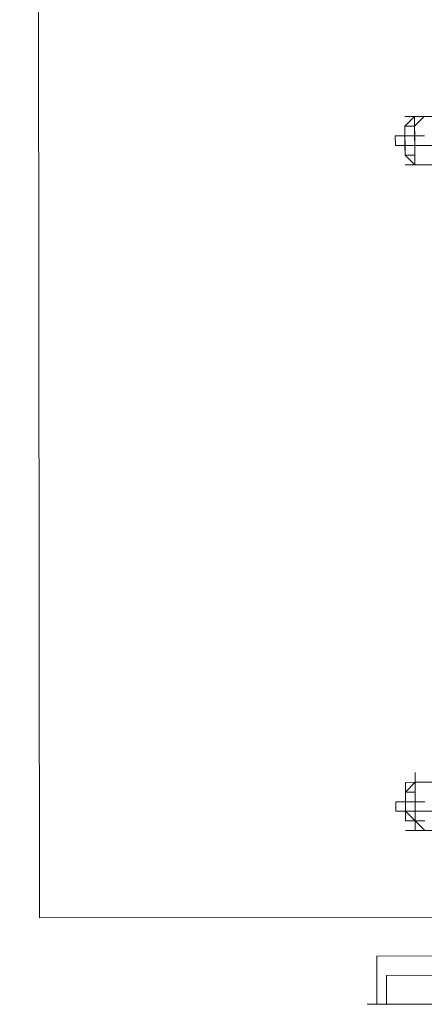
# Model space of a CAD drawing. Header units: inches. Extents: x -5850 to 5646, y 8947 to 13007.
# Tile 257 of 548: x -3189 to -3171, y 10463 to 10507. Entities that reach past the tile are written whole.
import ezdxf

# ---------------------------------------------------------------- set-up
doc = ezdxf.new("R2010")
doc.units = ezdxf.units.IN
doc.header["$MEASUREMENT"] = 0
doc.layers.add('at_Entity', color=7, linetype='Continuous')

msp = doc.modelspace()

# ---------------------------------------------------------------- linework, layer by layer
at = {"layer": 'at_Entity', "color": 7, "lineweight": 20}
for p, q in [((-3188.615, 11435.419), (-3187.75, 10467.275)), ((-3171.309, 10502.349), (-3171.732, 10501.93)), ((-3170.885, 10502.349), (-3171.309, 10502.349)), ((-3171.309, 10501.931), (-3170.885, 10502.349)), ((-3170.885, 10502.349), (-3170.467, 10502.35)), ((-3170.885, 10502.349), (-3170.467, 10502.35)), ((-3171.732, 10501.93), (-3171.309, 10501.931)), ((-3171.732, 10501.93), (-3171.732, 10501.083)), ((-3171.732, 10501.507), (-3171.732, 10501.93)), ((-3171.308, 10501.507), (-3171.309, 10501.931)), ((-3171.732, 10501.507), (-3172.156, 10501.506)), ((-3172.156, 10501.506), (-3172.155, 10501.082)), ((-3171.731, 10500.659), (-3171.732, 10501.507)), ((-3171.732, 10501.507), (-3171.731, 10500.659)), ((-3171.308, 10501.507), (-3171.732, 10501.507)), ((-3171.308, 10501.507), (-3171.732, 10501.507)), ((-3171.732, 10501.507), (-3171.732, 10501.083)), ((-3171.307, 10500.659), (-3171.308, 10501.507)), ((-3170.884, 10501.507), (-3171.308, 10501.507)), ((-3171.308, 10501.507), (-3171.308, 10501.083)), ((-3171.732, 10501.083), (-3172.155, 10501.082)), ((-3171.732, 10501.083), (-3171.731, 10500.659)), ((-3171.308, 10501.083), (-3171.732, 10501.083)), ((-3170.466, 10501.084), (-3171.308, 10501.083)), ((-3171.307, 10500.659), (-3171.308, 10501.083)), ((-3171.731, 10500.659), (-3171.307, 10500.241)), ((-3171.731, 10500.659), (-3171.307, 10500.241)), ((-3171.307, 10500.241), (-3171.307, 10500.659)), ((-3170.883, 10500.242), (-3171.307, 10500.241)), ((-3170.883, 10500.242), (-3171.307, 10500.241)), ((-3171.283, 10473.207), (-3171.283, 10473.631)), ((-3171.707, 10473.206), (-3171.283, 10473.207)), ((-3171.706, 10472.359), (-3171.707, 10473.206)), ((-3171.283, 10473.207), (-3171.706, 10472.783)), ((-3170.859, 10473.207), (-3171.283, 10473.207)), ((-3171.283, 10473.207), (-3170.859, 10473.207)), ((-3171.283, 10472.783), (-3171.283, 10473.207)), ((-3171.706, 10472.783), (-3171.706, 10471.94)), ((-3171.706, 10471.94), (-3171.706, 10472.783)), ((-3171.283, 10472.783), (-3171.282, 10471.941)), ((-3171.706, 10472.359), (-3172.13, 10472.358)), ((-3172.13, 10472.358), (-3172.129, 10471.94)), ((-3171.705, 10471.517), (-3171.706, 10472.359)), ((-3171.282, 10472.359), (-3171.706, 10472.359)), ((-3171.706, 10472.359), (-3171.706, 10471.94)), ((-3171.282, 10471.941), (-3171.282, 10472.359)), ((-3170.858, 10472.359), (-3171.282, 10472.359)), ((-3171.282, 10472.359), (-3171.282, 10471.941)), ((-3171.706, 10471.94), (-3172.129, 10471.94)), ((-3171.282, 10471.941), (-3171.706, 10471.94)), ((-3171.282, 10471.941), (-3171.706, 10471.94)), ((-3171.706, 10471.94), (-3171.281, 10471.517)), ((-3170.44, 10471.942), (-3171.282, 10471.941)), ((-3171.281, 10471.517), (-3171.705, 10471.517)), ((-3171.281, 10471.093), (-3171.281, 10471.517)), ((-3171.281, 10471.517), (-3170.858, 10471.517)), ((-3170.857, 10471.094), (-3171.281, 10471.093)), ((-3187.75, 10467.275), (-2185.401, 10468.17)), ((-3172.966, 10465.605), (-3151.848, 10465.623)), ((-3172.964, 10463.491), (-3172.966, 10465.605)), ((-3166.206, 10464.763), (-3172.541, 10464.757)), ((-3172.541, 10464.757), (-3172.54, 10463.491)), ((-3173.388, 10463.491), (-3164.516, 10463.499))]:
    msp.add_line(p, q, dxfattribs=at)
at = {"layer": 'at_Entity', "color": 3, "lineweight": 20}
for p, q in [((-3167.506, 10502.352), (-3171.733, 10502.349)), ((-3170.885, 10502.349), (-3171.309, 10502.349)), ((-3171.309, 10502.349), (-3171.309, 10501.931)), ((-3170.467, 10502.35), (-3170.885, 10502.349)), ((-3171.309, 10501.931), (-3171.732, 10501.93)), ((-3171.732, 10501.93), (-3171.731, 10500.659)), ((-3171.309, 10501.931), (-3171.307, 10500.659)), ((-3171.731, 10500.659), (-3171.307, 10500.659)), ((-3171.307, 10500.659), (-3171.307, 10500.241)), ((-3167.086, 10500.245), (-3171.731, 10500.241)), ((-3171.307, 10500.241), (-3170.465, 10500.242)), ((-3171.707, 10473.206), (-3167.062, 10473.21)), ((-3171.283, 10472.783), (-3171.283, 10473.207)), ((-3171.283, 10473.207), (-3170.441, 10473.207)), ((-3171.283, 10473.207), (-3171.281, 10471.517)), ((-3171.705, 10471.517), (-3171.706, 10472.783)), ((-3171.706, 10472.783), (-3171.283, 10472.783)), ((-3171.281, 10471.517), (-3171.705, 10471.517)), ((-3170.857, 10471.094), (-3171.281, 10471.517)), ((-3171.705, 10471.093), (-3167.478, 10471.097))]:
    msp.add_line(p, q, dxfattribs=at)

doc.saveas('drawing.dxf')
